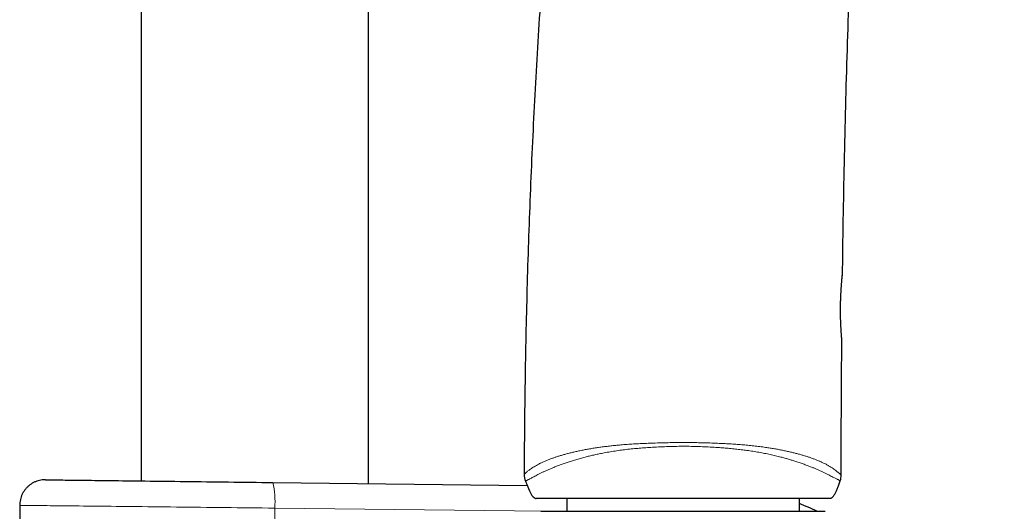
# Model space of a CAD drawing. Header units: millimetres. Extents: x 8 to 969, y 12 to 960.
# Tile 335 of 350: x 620 to 697, y 633 to 672. Entities that reach past the tile are written whole.
import ezdxf

# ---------------------------------------------------------------- set-up
doc = ezdxf.new("R2010")
doc.units = ezdxf.units.MM

msp = doc.modelspace()

# ---------------------------------------------------------------- linework, layer by layer
at = {"color": 7, "linetype": 'Continuous', "lineweight": 30}
for p, q in [((647.251, 635.566), (647.251, 927.755)), ((629.451, 921.185), (629.451, 635.778)), ((684.326, 651.999), (684.326, 651.999)), ((639.761, 635.655), (659.663, 635.418)), ((619.96, 633.867), (619.96, 587.155)), ((662.751, 634.404), (662.751, 633.404)), ((680.951, 633.404), (680.951, 634.404)), ((683.462, 634.45), (683.471, 634.454)), ((660.723, 633.404), (682.979, 633.404))]:
    msp.add_line(p, q, dxfattribs=at)
at = {"color": 252, "linetype": 'Continuous', "lineweight": 0}
for p, q in [((683.351, 634.404), (683.378, 634.412)), ((639.906, 633.655), (639.906, 591.556)), ((661.019, 633.404), (639.906, 633.655))]:
    msp.add_line(p, q, dxfattribs=at)
at = {"color": 7, "linetype": 'Continuous', "lineweight": 30, "flags": 128}
msp.add_lwpolyline([(621.984, 635.866), (621.995, 635.866), (622.017, 635.866), (622.051, 635.866), (622.097, 635.865), (622.154, 635.864), (622.222, 635.864), (622.301, 635.863), (622.392, 635.862), (622.494, 635.86), (622.608, 635.859), (622.732, 635.858), (622.867, 635.856), (623.014, 635.854), (623.171, 635.852), (623.338, 635.85), (623.517, 635.848), (623.705, 635.846), (623.904, 635.844), (624.114, 635.841), (624.333, 635.839), (624.562, 635.836), (624.801, 635.833), (625.049, 635.83), (625.307, 635.827), (625.574, 635.824), (625.849, 635.82), (626.134, 635.817), (626.427, 635.814), (626.729, 635.81), (627.039, 635.806), (627.357, 635.803), (627.682, 635.799), (628.015, 635.795), (628.356, 635.791), (628.703, 635.787), (629.057, 635.782), (629.418, 635.778), (629.785, 635.774), (630.158, 635.769), (630.537, 635.765), (630.921, 635.76), (631.311, 635.756), (631.705, 635.751), (632.105, 635.746), (632.508, 635.741), (632.916, 635.736), (633.328, 635.732), (633.743, 635.727), (634.161, 635.722), (634.583, 635.717), (635.007, 635.712), (635.433, 635.707), (635.861, 635.701), (636.292, 635.696), (636.723, 635.691), (637.156, 635.686), (637.59, 635.681), (638.024, 635.676), (638.459, 635.671), (638.893, 635.665), (639.327, 635.66), (639.761, 635.655)], dxfattribs=at)
at = {"color": 252, "linetype": 'Continuous', "lineweight": 0, "flags": 128}
msp.add_lwpolyline([(639.906, 633.655), (639.419, 633.66), (638.932, 633.666), (638.445, 633.671), (637.957, 633.676), (637.469, 633.681), (636.983, 633.686), (636.497, 633.691), (636.012, 633.696), (635.529, 633.702), (635.048, 633.707), (634.57, 633.712), (634.094, 633.717), (633.621, 633.722), (633.151, 633.727), (632.685, 633.732), (632.223, 633.737), (631.766, 633.741), (631.313, 633.746), (630.865, 633.751), (630.422, 633.756), (629.984, 633.76), (629.553, 633.765), (629.128, 633.769), (628.709, 633.774), (628.297, 633.778), (627.892, 633.783), (627.495, 633.787), (627.105, 633.791), (626.723, 633.795), (626.349, 633.799), (625.984, 633.803), (625.627, 633.807), (625.28, 633.81), (624.941, 633.814), (624.612, 633.817), (624.293, 633.821), (623.983, 633.824), (623.684, 633.827), (623.395, 633.83), (623.116, 633.833), (622.848, 633.836), (622.591, 633.839), (622.346, 633.841), (622.111, 633.844), (621.888, 633.846), (621.676, 633.848), (621.476, 633.851), (621.288, 633.853), (621.112, 633.854), (620.948, 633.856), (620.797, 633.858), (620.657, 633.859), (620.53, 633.861), (620.416, 633.862), (620.314, 633.863), (620.225, 633.864), (620.149, 633.865), (620.086, 633.865), (620.035, 633.866), (619.997, 633.866), (619.972, 633.866), (619.96, 633.867)], dxfattribs=at)
at = {"color": 7, "linetype": 'Continuous', "lineweight": 30}
for centre, radius, start, end in [((660.821, 636.294), 1.4, 179.81918, 202.45547), ((682.819, 636.228), 1.4, 341.72638, 359.93469), ((674.325, 616.927), 18.315, 64.1075, 68.79349)]:
    msp.add_arc(centre, radius, start, end, dxfattribs=at)
at = {"color": 252, "linetype": 'Continuous', "lineweight": 0}
msp.add_arc((633.88, 634.222), 6.053, 354.62236, 13.69132, dxfattribs=at)
at = {"color": 7, "linetype": 'Continuous', "lineweight": 30}
for points, knots in [([(678.93, 781.127), (678.83, 780.776), (678.424, 779.353), (677.734, 776.85), (676.862, 773.617), (676.014, 770.376), (675.187, 767.129), (674.383, 763.875), (673.576, 760.506), (672.767, 757.022), (671.959, 753.421), (671.178, 749.814), (670.423, 746.2), (669.695, 742.579), (668.992, 738.953), (668.316, 735.321), (667.665, 731.684), (667.04, 728.041), (666.445, 724.416), (665.878, 720.808), (665.339, 717.218), (664.824, 713.624), (664.32, 709.93), (663.83, 706.138), (663.355, 702.246), (662.908, 698.352), (662.489, 694.454), (662.097, 690.555), (661.739, 686.728), (661.414, 682.974), (661.12, 679.293), (660.849, 675.612), (660.602, 671.93), (660.379, 668.248), (660.179, 664.566), (660.003, 660.885), (659.85, 657.204), (659.72, 653.525), (659.614, 649.869), (659.531, 646.236), (659.471, 642.627), (659.434, 639.315), (659.426, 637.206), (659.423, 636.298)], [0, 0, 0, 0, 0.007461, 0.030296, 0.053139, 0.075989, 0.098847, 0.121711, 0.144582, 0.169748, 0.194921, 0.2201, 0.245287, 0.270479, 0.295677, 0.320879, 0.346086, 0.371296, 0.39651, 0.421276, 0.446043, 0.470811, 0.49558, 0.522327, 0.549072, 0.575815, 0.602555, 0.62929, 0.65602, 0.681217, 0.706407, 0.731589, 0.756763, 0.781927, 0.807081, 0.832223, 0.857353, 0.882469, 0.907571, 0.932209, 0.956831, 0.981435, 1, 1, 1, 1]), ([(684.328, 651.999), (684.333, 652.444), (684.356, 654.39), (684.415, 657.811), (684.505, 662.265), (684.617, 666.695), (684.749, 671.127), (684.895, 675.266), (685.048, 679.109), (685.206, 682.658), (685.381, 686.206), (685.574, 689.753), (685.783, 693.279), (686.01, 696.782), (686.254, 700.262), (686.518, 703.741), (686.794, 707.131), (687.083, 710.432), (687.383, 713.645), (687.701, 716.855), (688.039, 720.062), (688.396, 723.265), (688.774, 726.465), (689.162, 729.572), (689.558, 732.586), (689.961, 735.508), (690.383, 738.426), (690.823, 741.34), (691.284, 744.249), (691.764, 747.154), (692.265, 750.053), (692.786, 752.948), (693.328, 755.837), (693.892, 758.721), (694.478, 761.599), (695.075, 764.416), (695.681, 767.173), (696.298, 769.869), (696.731, 771.724), (696.965, 772.679), (696.979, 772.738)], [0, 0, 0, 0, 0.0109639, 0.0479882, 0.0843862, 0.1208137, 0.1572657, 0.1937375, 0.222926, 0.2521219, 0.2813229, 0.310527, 0.3397322, 0.3684148, 0.3970949, 0.4257706, 0.4544404, 0.4809712, 0.5074945, 0.5340094, 0.5605149, 0.5870101, 0.6134943, 0.6399667, 0.6642223, 0.6884671, 0.7127009, 0.7369234, 0.7611342, 0.7853335, 0.8095209, 0.8336968, 0.8578612, 0.8820141, 0.906156, 0.9302872, 0.9530299, 0.975764, 0.9984899, 1, 1, 1, 1]), ([(684.269, 646.803), (684.269, 646.803), (684.27, 646.806), (684.269, 646.81), (684.269, 646.814), (684.269, 646.816), (684.269, 646.817), (684.269, 646.818), (684.269, 646.819), (684.269, 646.82), (684.269, 646.823), (684.268, 646.832), (684.267, 646.848), (684.265, 646.87), (684.263, 646.898), (684.26, 646.933), (684.257, 646.974), (684.253, 647.021), (684.249, 647.073), (684.245, 647.131), (684.24, 647.195), (684.236, 647.264), (684.23, 647.338), (684.225, 647.418), (684.22, 647.504), (684.214, 647.594), (684.209, 647.689), (684.204, 647.789), (684.198, 647.892), (684.193, 647.999), (684.189, 648.109), (684.184, 648.222), (684.18, 648.337), (684.177, 648.453), (684.174, 648.572), (684.171, 648.692), (684.17, 648.815), (684.168, 648.94), (684.168, 649.066), (684.168, 649.194), (684.168, 649.322), (684.17, 649.45), (684.171, 649.577), (684.174, 649.704), (684.177, 649.83), (684.181, 649.956), (684.186, 650.08), (684.191, 650.202), (684.196, 650.323), (684.202, 650.442), (684.209, 650.558), (684.215, 650.67), (684.222, 650.78), (684.229, 650.885), (684.236, 650.988), (684.244, 651.087), (684.251, 651.182), (684.259, 651.273), (684.266, 651.359), (684.273, 651.441), (684.28, 651.518), (684.286, 651.59), (684.293, 651.656), (684.299, 651.716), (684.304, 651.771), (684.309, 651.819), (684.313, 651.861), (684.316, 651.897), (684.319, 651.927), (684.322, 651.951), (684.323, 651.968), (684.324, 651.978), (684.325, 651.982), (684.325, 651.985), (684.325, 651.986), (684.325, 651.99), (684.325, 651.993), (684.325, 651.995), (684.325, 651.996)], [0, 0, 0, 0, 0.000126, 0.001058, 0.001482, 0.001793, 0.002172, 0.002836, 0.004482, 0.007878, 0.017689, 0.032594, 0.048238, 0.064245, 0.080176, 0.096096, 0.112001, 0.127876, 0.143701, 0.159458, 0.175043, 0.190682, 0.206436, 0.222292, 0.238236, 0.254247, 0.270302, 0.286378, 0.302439, 0.318457, 0.334408, 0.350269, 0.366019, 0.381643, 0.397128, 0.412524, 0.428152, 0.443852, 0.4596, 0.475368, 0.491125, 0.506843, 0.522498, 0.538089, 0.553786, 0.569488, 0.585202, 0.600931, 0.616685, 0.632469, 0.648291, 0.664089, 0.679696, 0.695379, 0.711132, 0.726949, 0.742822, 0.758742, 0.774697, 0.790673, 0.80666, 0.822642, 0.838609, 0.854554, 0.870476, 0.886378, 0.90227, 0.917965, 0.933609, 0.949334, 0.965149, 0.981088, 0.989237, 0.993919, 0.99757, 0.998791, 0.999606, 1, 1, 1, 1]), ([(684.22, 636.226), (684.222, 637.435), (684.226, 640.14), (684.243, 643.666), (684.264, 645.982), (684.271, 646.803)], [0, 0, 0, 0, 0.342987, 0.767218, 1, 1, 1, 1]), ([(621.984, 635.866), (621.957, 635.866), (621.865, 635.866), (621.71, 635.854), (621.51, 635.819), (621.304, 635.76), (621.095, 635.674), (620.898, 635.566), (620.714, 635.436), (620.546, 635.286), (620.395, 635.119), (620.265, 634.935), (620.156, 634.738), (620.069, 634.53), (620.007, 634.314), (619.968, 634.091), (619.963, 633.941), (619.96, 633.867)], [0, 0, 0, 0, 0.025939, 0.086667, 0.147394, 0.218371, 0.289573, 0.360549, 0.431524, 0.502725, 0.5737, 0.644674, 0.715875, 0.78685, 0.857825, 0.929025, 1, 1, 1, 1]), ([(659.527, 635.759), (659.551, 635.699), (659.601, 635.577), (659.649, 635.454), (659.674, 635.391)], [0, 0, 0, 0, 0.489632, 1, 1, 1, 1]), ([(683.378, 634.412), (683.386, 634.414), (683.412, 634.42), (683.46, 634.445), (683.519, 634.488), (683.584, 634.552), (683.649, 634.634), (683.713, 634.731), (683.771, 634.833), (683.848, 634.987), (683.938, 635.198), (684.045, 635.482), (684.112, 635.68), (684.148, 635.789)], [0, 0, 0, 0, 0.0154621, 0.0496362, 0.0988128, 0.1492395, 0.2202712, 0.2914065, 0.36426, 0.4371261, 0.612114, 0.7876163, 1, 1, 1, 1]), ([(659.673, 635.391), (659.676, 635.384), (659.681, 635.371), (659.691, 635.348), (659.7, 635.326), (659.709, 635.305), (659.717, 635.287), (659.724, 635.269), (659.729, 635.256), (659.733, 635.245), (659.737, 635.235), (659.743, 635.221), (659.75, 635.203), (659.758, 635.182), (659.768, 635.158), (659.778, 635.132), (659.789, 635.103), (659.797, 635.085), (659.801, 635.076)], [0, 0, 0, 0, 0.134393, 0.245922, 0.335277, 0.388507, 0.431002, 0.464736, 0.479499, 0.493684, 0.50806, 0.523355, 0.55889, 0.603621, 0.659125, 0.751179, 0.864674, 1, 1, 1, 1]), ([(659.802, 635.076), (659.821, 635.031), (659.855, 634.951), (659.911, 634.839), (659.965, 634.741), (660.016, 634.659), (660.052, 634.614), (660.067, 634.596)], [0, 0, 0, 0, 0.266759, 0.475091, 0.683371, 0.875974, 1, 1, 1, 1]), ([(660.066, 634.595), (660.069, 634.591), (660.075, 634.584), (660.086, 634.573), (660.095, 634.563), (660.104, 634.554), (660.111, 634.547), (660.117, 634.541), (660.122, 634.536), (660.125, 634.533), (660.126, 634.532), (660.128, 634.53), (660.13, 634.528), (660.135, 634.523), (660.14, 634.518), (660.145, 634.513), (660.152, 634.507), (660.158, 634.501), (660.164, 634.494), (660.168, 634.491), (660.17, 634.489)], [0, 0, 0, 0, 0.14899, 0.271125, 0.366712, 0.421268, 0.461555, 0.488475, 0.497789, 0.501753, 0.505486, 0.509212, 0.513157, 0.522389, 0.549013, 0.588771, 0.64245, 0.736136, 0.855303, 1, 1, 1, 1]), ([(660.171, 634.491), (660.189, 634.477), (660.225, 634.449), (660.286, 634.42), (660.329, 634.409), (660.351, 634.404)], [0, 0, 0, 0, 0.3415936, 0.6657935, 1, 1, 1, 1]), ([(660.227, 634.45), (660.247, 634.44), (660.288, 634.419), (660.339, 634.409), (660.365, 634.404)], [0, 0, 0, 0, 0.506812, 1, 1, 1, 1]), ([(683.351, 634.404), (683.34, 634.404), (683.319, 634.404), (683.148, 634.404), (682.874, 634.404), (682.49, 634.404), (682.007, 634.404), (681.426, 634.404), (680.752, 634.404), (679.989, 634.404), (679.15, 634.404), (678.243, 634.404), (677.273, 634.404), (676.248, 634.404), (675.182, 634.404), (674.087, 634.404), (672.97, 634.404), (671.839, 634.404), (670.708, 634.404), (669.591, 634.404), (668.497, 634.404), (667.433, 634.404), (666.409, 634.404), (665.442, 634.404), (664.537, 634.404), (663.7, 634.404), (662.94, 634.404), (662.268, 634.404), (661.689, 634.404), (661.208, 634.404), (660.825, 634.404), (660.552, 634.404), (660.382, 634.404), (660.361, 634.404), (660.351, 634.404)], [0, 0, 0, 0, 0.031446, 0.062577, 0.093701, 0.125123, 0.156561, 0.187688, 0.218809, 0.250231, 0.281661, 0.31278, 0.343893, 0.375307, 0.406725, 0.437832, 0.468934, 0.500336, 0.531739, 0.562832, 0.59392, 0.625307, 0.656699, 0.68778, 0.718856, 0.750231, 0.781615, 0.812688, 0.843756, 0.875124, 0.906491, 0.937557, 0.968625, 1, 1, 1, 1])]:
    msp.add_open_spline(points, degree=3, knots=knots, dxfattribs=at)
at = {"color": 252, "linetype": 'Continuous', "lineweight": 0}
for points, knots in [([(684.269, 646.803), (684.269, 646.803), (684.27, 646.801), (684.269, 646.811), (684.267, 646.838), (684.263, 646.886), (684.258, 646.95), (684.252, 647.032), (684.244, 647.13), (684.236, 647.246), (684.227, 647.376), (684.218, 647.52), (684.208, 647.677), (684.199, 647.848), (684.191, 648.031), (684.183, 648.221), (684.177, 648.42), (684.171, 648.628), (684.168, 648.841), (684.166, 649.056), (684.167, 649.273), (684.169, 649.493), (684.173, 649.712), (684.179, 649.927), (684.187, 650.138), (684.196, 650.345), (684.207, 650.546), (684.218, 650.737), (684.231, 650.919), (684.243, 651.092), (684.256, 651.253), (684.269, 651.4), (684.281, 651.533), (684.292, 651.652), (684.3, 651.743), (684.307, 651.812), (684.312, 651.863), (684.316, 651.906), (684.321, 651.947), (684.324, 651.98), (684.326, 652), (684.326, 651.999), (684.326, 651.999)], [0, 0, 0, 0, 0.002213, 0.028708, 0.055202, 0.082455, 0.109708, 0.136179, 0.16265, 0.189878, 0.217106, 0.243587, 0.270067, 0.297315, 0.324562, 0.351009, 0.377457, 0.404687, 0.431917, 0.458234, 0.484552, 0.511653, 0.538754, 0.565011, 0.591269, 0.618297, 0.645325, 0.67173, 0.698137, 0.725307, 0.752477, 0.779075, 0.805672, 0.83304, 0.860407, 0.878131, 0.895856, 0.913801, 0.931746, 0.958189, 0.984632, 1, 1, 1, 1]), ([(659.421, 636.298), (659.422, 636.3), (659.425, 636.302), (659.448, 636.323), (659.486, 636.358), (659.538, 636.404), (659.603, 636.459), (659.676, 636.52), (659.763, 636.588), (659.866, 636.664), (659.987, 636.748), (660.127, 636.84), (660.288, 636.939), (660.472, 637.044), (660.672, 637.148), (660.887, 637.251), (661.116, 637.351), (661.346, 637.443), (661.572, 637.528), (661.79, 637.605), (662.02, 637.681), (662.265, 637.757), (662.525, 637.832), (662.8, 637.907), (663.089, 637.98), (663.391, 638.052), (663.706, 638.122), (664.032, 638.189), (664.368, 638.252), (664.713, 638.311), (665.067, 638.366), (665.431, 638.418), (665.805, 638.467), (666.189, 638.513), (666.578, 638.555), (667.005, 638.595), (667.471, 638.631), (667.977, 638.664), (668.486, 638.69), (668.999, 638.713), (669.562, 638.733), (670.176, 638.752), (670.841, 638.768), (671.507, 638.776), (672.149, 638.777), (672.767, 638.771), (673.361, 638.758), (673.953, 638.741), (674.507, 638.72), (675.023, 638.697), (675.5, 638.671), (675.974, 638.641), (676.444, 638.605), (676.915, 638.564), (677.385, 638.516), (677.853, 638.46), (678.276, 638.403), (678.656, 638.346), (678.993, 638.291), (679.322, 638.232), (679.642, 638.169), (679.953, 638.104), (680.253, 638.036), (680.543, 637.965), (680.825, 637.892), (681.098, 637.817), (681.361, 637.739), (681.61, 637.66), (681.856, 637.577), (682.095, 637.49), (682.326, 637.4), (682.542, 637.31), (682.742, 637.22), (682.944, 637.121), (683.144, 637.015), (683.337, 636.904), (683.506, 636.797), (683.661, 636.691), (683.799, 636.59), (683.918, 636.496), (684.015, 636.413), (684.092, 636.343), (684.151, 636.29), (684.191, 636.252), (684.215, 636.23), (684.217, 636.227), (684.219, 636.226)], [0, 0, 0, 0, 0.015344, 0.030697, 0.046048, 0.06139, 0.073923, 0.086466, 0.099011, 0.111552, 0.124083, 0.137142, 0.150201, 0.163348, 0.176494, 0.188474, 0.200459, 0.212437, 0.221614, 0.230798, 0.239982, 0.249158, 0.258569, 0.267984, 0.277395, 0.286969, 0.296548, 0.306123, 0.315673, 0.325232, 0.334793, 0.344345, 0.354147, 0.363957, 0.373767, 0.383571, 0.395857, 0.408154, 0.420459, 0.432763, 0.445054, 0.460822, 0.476598, 0.492376, 0.508146, 0.522225, 0.536311, 0.550395, 0.564472, 0.575967, 0.587473, 0.59898, 0.610481, 0.621971, 0.63392, 0.645874, 0.657821, 0.666978, 0.676142, 0.685306, 0.694462, 0.703595, 0.712735, 0.721876, 0.731009, 0.740412, 0.749825, 0.759237, 0.768641, 0.779121, 0.789614, 0.800114, 0.81061, 0.821093, 0.834714, 0.848348, 0.861985, 0.87561, 0.890968, 0.906339, 0.921711, 0.937072, 0.952797, 0.968533, 0.984271, 1, 1, 1, 1]), ([(684.148, 635.789), (684.148, 635.789), (684.148, 635.789), (684.143, 635.791), (684.117, 635.803), (684.072, 635.824), (684.011, 635.854), (683.936, 635.892), (683.851, 635.935), (683.75, 635.987), (683.634, 636.047), (683.499, 636.116), (683.345, 636.195), (683.171, 636.284), (682.977, 636.38), (682.775, 636.477), (682.567, 636.573), (682.358, 636.666), (682.132, 636.762), (681.891, 636.86), (681.625, 636.964), (681.331, 637.074), (681.008, 637.188), (680.692, 637.293), (680.388, 637.389), (680.101, 637.475), (679.803, 637.56), (679.467, 637.65), (679.088, 637.745), (678.663, 637.841), (678.225, 637.931), (677.776, 638.015), (677.318, 638.092), (676.86, 638.159), (676.405, 638.218), (675.953, 638.269), (675.496, 638.314), (675.036, 638.354), (674.53, 638.391), (673.976, 638.425), (673.376, 638.454), (672.774, 638.474), (672.157, 638.484), (671.527, 638.483), (670.884, 638.469), (670.242, 638.446), (669.64, 638.415), (669.079, 638.381), (668.559, 638.343), (668.042, 638.299), (667.53, 638.247), (667.025, 638.186), (666.529, 638.115), (666.042, 638.036), (665.601, 637.955), (665.207, 637.877), (664.857, 637.802), (664.516, 637.723), (664.167, 637.635), (663.812, 637.54), (663.456, 637.436), (663.114, 637.331), (662.789, 637.224), (662.473, 637.115), (662.169, 637.004), (661.878, 636.892), (661.606, 636.783), (661.353, 636.676), (661.12, 636.573), (660.899, 636.47), (660.691, 636.369), (660.497, 636.271), (660.324, 636.181), (660.172, 636.102), (660.04, 636.033), (659.926, 635.973), (659.828, 635.921), (659.744, 635.876), (659.669, 635.836), (659.606, 635.802), (659.559, 635.777), (659.533, 635.762), (659.527, 635.759), (659.527, 635.759), (659.527, 635.759)], [0, 0, 0, 0, 0.000001, 0.015699, 0.031403, 0.047106, 0.062799, 0.075625, 0.088463, 0.101303, 0.114138, 0.126962, 0.140124, 0.153298, 0.16647, 0.179631, 0.190515, 0.201413, 0.212314, 0.223208, 0.234089, 0.246091, 0.258102, 0.270103, 0.27934, 0.288584, 0.297828, 0.307065, 0.31893, 0.330822, 0.342732, 0.354646, 0.366549, 0.378421, 0.38961, 0.40081, 0.412015, 0.42322, 0.434413, 0.448791, 0.463179, 0.477568, 0.491949, 0.507289, 0.522639, 0.537987, 0.553325, 0.565911, 0.578511, 0.591113, 0.603705, 0.616284, 0.628838, 0.641398, 0.653951, 0.663593, 0.673245, 0.682895, 0.692536, 0.703702, 0.714889, 0.726083, 0.73727, 0.748437, 0.760414, 0.772416, 0.784435, 0.796458, 0.808471, 0.820456, 0.833657, 0.846869, 0.860084, 0.873287, 0.885796, 0.898316, 0.91084, 0.923362, 0.935874, 0.951899, 0.967933, 0.98397, 0.999999, 1, 1, 1, 1])]:
    msp.add_open_spline(points, degree=3, knots=knots, dxfattribs=at)

doc.saveas('drawing.dxf')
